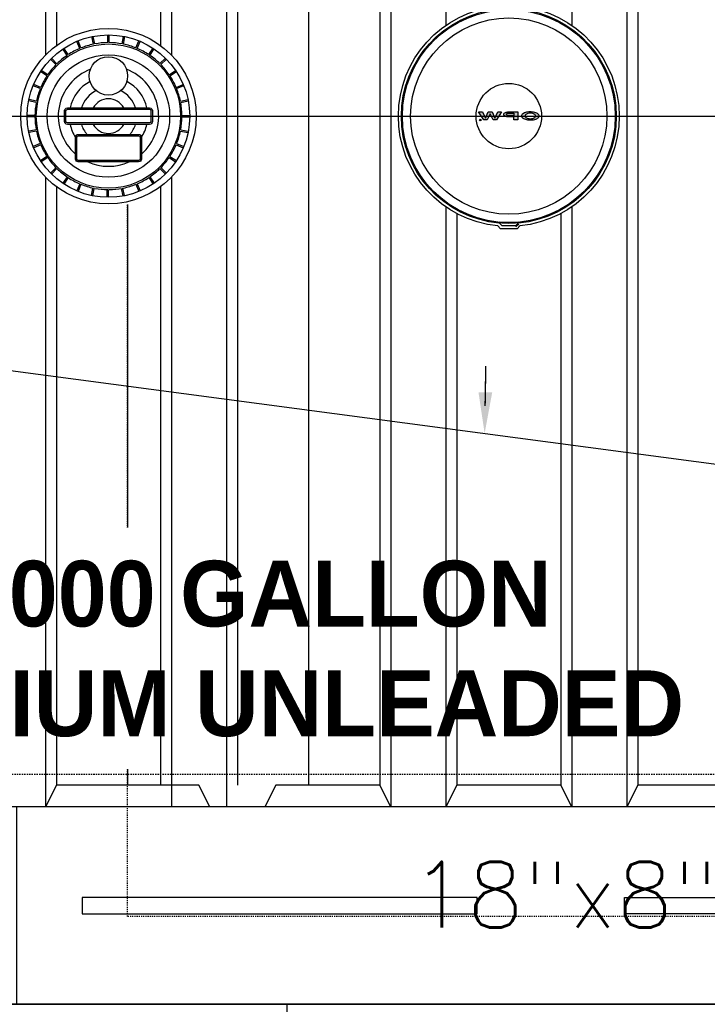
# Model space of a CAD drawing. Extents: x -169 to 7270, y -140 to 2984.
# Tile 494 of 656: x 1782 to 1844, y 1398 to 1488. Entities that reach past the tile are written whole.
import ezdxf
from ezdxf.enums import TextEntityAlignment as Align

# ---------------------------------------------------------------- set-up
doc = ezdxf.new("R2010")
doc.units = 0
doc.header["$MEASUREMENT"] = 0
doc.linetypes.add('HIDDEN3', pattern=[0.1875, 0.125, -0.0625])
doc.linetypes.add('VENT', pattern=[0.04, 0.02, -0.02])
doc.layers.add('FREEZE-LINES', color=8, linetype='CONTINUOUS', plot=False)
for name, color, linetype in [('MULTI-PORT-MANHOLE-HATCH', 252, 'CONTINUOUS'), ('PIPING-VENT', 3, 'VENT'), ('TANK-ANCHOR', 4, 'CONTINUOUS'), ('TANK-DESCRIPTION', 3, 'CONTINUOUS'), ('TANK-MANHOLE-COVER-18', 2, 'CONTINUOUS'), ('TANK-MANHOLE-COVER-HATCH-18', 7, 'CONTINUOUS'), ('TANK-MANWAY', 5, 'CONTINUOUS'), ('TANK-SLOPE', 3, 'CONTINUOUS'), ('TANK-UST', 5, 'CONTINUOUS'), ('TANK-UST-RIB', 7, 'CONTINUOUS'), ('TEXT', 3, 'CONTINUOUS')]:
    doc.layers.add(name, color=color, linetype=linetype)
doc.styles.add('BOLD', font='bold', dxfattribs={"height": 7.2})
doc.styles.add('SIMPLEX', font='simplex')

msp = doc.modelspace()

# ---------------------------------------------------------------- hatches: boundary and pattern name
at = {"layer": 'TANK-MANHOLE-COVER-HATCH-18', "linetype": 'Continuous'}
for points in [[(1825.23351, 1479.40338), (1825.59438, 1479.40332), (1825.12635, 1478.66656), (1824.81899, 1478.66661), (1824.54329, 1479.2265), (1824.26739, 1478.66671), (1823.96003, 1478.66677), (1823.49226, 1479.40369), (1823.85313, 1479.40363), (1824.10962, 1478.84238), (1824.36357, 1479.40354), (1824.72307, 1479.40347), (1824.97682, 1478.84222)], [(1823.72264, 1478.66269, -1), (1823.57171, 1478.66272, -1)]]:
    msp.add_hatch(color=256, dxfattribs=at).paths.add_polyline_path(points)
h = msp.add_hatch(color=256, dxfattribs=at)
h.paths.add_polyline_path([(1826.00602, 1479.36894), (1826.08286, 1479.38813), (1826.16519, 1479.3991), (1826.25027, 1479.4032), (1827.05983, 1479.40305), (1827.0597, 1478.66621), (1826.71529, 1478.66627), (1826.71534, 1478.95031), (1826.25019, 1478.95039), (1826.16511, 1478.95452), (1826.08279, 1478.96551), (1826.00595, 1478.98337), (1825.93735, 1479.00945), (1825.87972, 1479.03965), (1825.83445, 1479.07533), (1825.80427, 1479.11513), (1825.78781, 1479.15629), (1825.78782, 1479.19746), (1825.80429, 1479.23862), (1825.83449, 1479.27703), (1825.87977, 1479.3127), (1825.93741, 1479.34425)])
h.paths.add_polyline_path([(1826.7154, 1479.28785), (1826.25025, 1479.28794), (1826.19124, 1479.28383), (1826.13636, 1479.27286), (1826.0897, 1479.25503), (1826.05265, 1479.23171), (1826.03069, 1479.20565), (1826.02245, 1479.17683), (1826.03068, 1479.14802), (1826.05263, 1479.12057), (1826.08967, 1479.09724), (1826.13632, 1479.08076), (1826.19121, 1479.0684), (1826.25021, 1479.06565), (1826.71536, 1479.06557)], flags=16)
h = msp.add_hatch(color=256, dxfattribs=at)
h.paths.add_polyline_path([(1827.5277, 1479.23008), (1827.59357, 1479.27123), (1827.67179, 1479.30826), (1827.76099, 1479.33981), (1827.85842, 1479.36586), (1827.9627, 1479.38505), (1828.0711, 1479.39738), (1828.18362, 1479.40285), (1828.29614, 1479.40008), (1828.40591, 1479.39183), (1828.51293, 1479.37535), (1828.61446, 1479.35337), (1828.70777, 1479.32454), (1828.79146, 1479.29022), (1828.86281, 1479.25042), (1828.92317, 1479.2065), (1828.96844, 1479.15984), (1828.99211, 1479.12278), (1829.0096, 1479.08574), (1829.01782, 1479.03359), (1829.00958, 1478.98282), (1828.98624, 1478.93206), (1828.94781, 1478.88404), (1828.91165, 1478.85265), (1828.86273, 1478.81819), (1828.79137, 1478.77841), (1828.70766, 1478.74412), (1828.61435, 1478.71533), (1828.51281, 1478.69202), (1828.40578, 1478.67694), (1828.296, 1478.66736), (1828.18349, 1478.66601), (1828.07097, 1478.67152), (1827.96258, 1478.68389), (1827.8583, 1478.70311), (1827.76088, 1478.7292), (1827.6717, 1478.76078), (1827.59349, 1478.79784), (1827.52763, 1478.83902), (1827.4755, 1478.88431), (1827.43709, 1478.93234), (1827.41377, 1478.98311), (1827.40555, 1479.03388), (1827.41379, 1479.08602), (1827.43713, 1479.13542), (1827.47555, 1479.18343)])
h.paths.add_polyline_path([(1827.76369, 1479.12438), (1827.74036, 1479.08048), (1827.73212, 1479.03382), (1827.74034, 1478.98854), (1827.76366, 1478.94463), (1827.80345, 1478.90346), (1827.85695, 1478.8664), (1827.92281, 1478.83483), (1827.99827, 1478.81149), (1828.0806, 1478.79364), (1828.16704, 1478.78539), (1828.25623, 1478.78537), (1828.34268, 1478.79359), (1828.42501, 1478.81141), (1828.50048, 1478.83472), (1828.56635, 1478.86627), (1828.6185, 1478.90331), (1828.6583, 1478.94447), (1828.68301, 1478.98837), (1828.69125, 1479.03365), (1828.68302, 1479.08031), (1828.65833, 1479.12422), (1828.61855, 1479.16539), (1828.56641, 1479.20245), (1828.50056, 1479.23265), (1828.42509, 1479.25736), (1828.34277, 1479.27384), (1828.25632, 1479.28209), (1828.16713, 1479.2821), (1828.08069, 1479.27389), (1827.99835, 1479.25744), (1827.92288, 1479.23275), (1827.85701, 1479.20257), (1827.80349, 1479.16554)], flags=16)

# ---------------------------------------------------------------- linework, layer by layer
at = {"layer": 'FREEZE-LINES', "linetype": 'Continuous'}
msp.add_line((2220, 1398.01839), (1176, 1398.01839), dxfattribs=at)
at = {"layer": 'MULTI-PORT-MANHOLE-HATCH'}
msp.add_line((1422, 1479.01916), (2010, 1479.01916), dxfattribs=at)
at = {"layer": 'PIPING-VENT', "ltscale": 3}
for p, q in [((1791.49281, 1406.01839), (1791.49281, 1470.95369)), ((2035.21651, 1406.01839), (1791.49281, 1406.01839)), ((2035.21651, 1398.01839), (1607.25, 1398.01839))]:
    msp.add_line(p, q, dxfattribs=at)
at = {"layer": 'TANK-ANCHOR'}
for points in [[(1978.57236, 1416.01839), (1781.35585, 1416.01839), (1781.35585, 1398.01839), (1978.57236, 1398.01839)], [(1590, 1380.01839), (1590, 1398.01839), (1806, 1398.01839), (1806, 1380.01839)]]:
    msp.add_lwpolyline(points, close=True, dxfattribs=at)
at = {"layer": 'TANK-ANCHOR', "color": 7}
for points in [[(1823.35585, 1406.26839), (1823.35585, 1407.76839), (1787.35585, 1407.76839), (1787.35585, 1406.26839)], [(1836.79267, 1406.26839), (1836.79267, 1407.76839), (1872.79267, 1407.76839), (1872.79267, 1406.26839)]]:
    msp.add_lwpolyline(points, close=True, dxfattribs=at)
at = {"layer": 'TANK-MANHOLE-COVER-18', "color": 1, "linetype": 'Continuous'}
msp.add_line((1826.90427, 1468.91166), (1827.16365, 1469.17232), dxfattribs=at)
at = {"layer": 'TANK-MANHOLE-COVER-18', "color": 4, "linetype": 'Continuous'}
msp.add_lwpolyline([(1825.54814, 1489.30472), (1826.95733, 1489.30447, -0.19600928), (1827.00103, 1489.28664), (1827.25732, 1489.03593, -0.90467588), (1827.25371, 1468.99896), (1826.99733, 1468.74833, -0.19600928), (1826.95363, 1468.73053), (1825.54444, 1468.73078, -0.19600928), (1825.50074, 1468.7486), (1825.24461, 1468.99917, -0.90481458), (1825.24821, 1489.03644), (1825.50444, 1489.28691, -0.19600928)], format="xyb", close=True, dxfattribs=at)
at = {"layer": 'TANK-MANHOLE-COVER-18', "color": 1, "linetype": 'Continuous'}
for points in [[(1825.35238, 1469.26173, -0.91236254), (1825.3559, 1488.77384), (1825.39212, 1488.69857, -0.04435615), (1827.1131, 1488.69814), (1827.14801, 1488.77351, -0.9123628), (1827.1445, 1469.26141), (1827.10962, 1469.33679, -0.04435615), (1825.38863, 1469.33698)], [(1827.07921, 1469.30522), (1827.1074, 1469.24368), (1826.86586, 1469.00223), (1825.63093, 1469.00245), (1825.38948, 1469.24399), (1825.41892, 1469.30542, 0.04265886)]]:
    msp.add_lwpolyline(points, format="xyb", close=True, dxfattribs=at)
at = {"layer": 'TANK-MANHOLE-COVER-18', "color": 2, "linetype": 'Continuous'}
for radius in [9.70655, 8.9505, 2.98304]:
    msp.add_circle((1826.2502, 1479.01762), radius, dxfattribs=at)
at = {"layer": 'TANK-MANHOLE-COVER-HATCH-18', "linetype": 'Continuous'}
for points in [[(1825.12635, 1478.66656), (1824.81899, 1478.66661), (1824.54329, 1479.2265), (1824.26739, 1478.66671), (1823.96003, 1478.66677), (1823.49226, 1479.40369), (1823.85313, 1479.40363), (1824.10962, 1478.84238), (1824.36357, 1479.40354), (1824.72307, 1479.40347), (1824.97682, 1478.84222), (1825.23351, 1479.40338), (1825.59438, 1479.40332)], [(1826.00602, 1479.36894), (1826.08286, 1479.38813), (1826.16519, 1479.3991), (1826.25027, 1479.4032), (1827.05983, 1479.40305), (1827.0597, 1478.66621), (1826.71529, 1478.66627), (1826.71534, 1478.95031), (1826.25019, 1478.95039), (1826.16511, 1478.95452), (1826.08279, 1478.96551), (1826.00595, 1478.98337), (1825.93735, 1479.00945), (1825.87972, 1479.03965), (1825.83445, 1479.07533), (1825.80427, 1479.11513), (1825.78781, 1479.15629), (1825.78782, 1479.19746), (1825.80429, 1479.23862), (1825.83449, 1479.27703), (1825.87977, 1479.3127), (1825.93741, 1479.34425)], [(1826.13636, 1479.27286), (1826.19124, 1479.28383), (1826.25025, 1479.28794), (1826.7154, 1479.28785), (1826.71536, 1479.06557), (1826.25021, 1479.06565), (1826.19121, 1479.0684), (1826.13632, 1479.08076), (1826.08967, 1479.09724), (1826.05263, 1479.12057), (1826.03068, 1479.14802), (1826.02245, 1479.17683), (1826.03069, 1479.20565), (1826.05265, 1479.23171), (1826.0897, 1479.25503)], [(1827.40555, 1479.03388), (1827.41377, 1478.98311), (1827.43709, 1478.93234), (1827.4755, 1478.88431), (1827.52763, 1478.83902), (1827.59349, 1478.79784), (1827.6717, 1478.76078), (1827.76088, 1478.7292), (1827.8583, 1478.70311), (1827.96258, 1478.68389), (1828.07097, 1478.67152), (1828.18349, 1478.66601), (1828.296, 1478.66736), (1828.40578, 1478.67694), (1828.51281, 1478.69202), (1828.61435, 1478.71533), (1828.70766, 1478.74412), (1828.79137, 1478.77841), (1828.86273, 1478.81819), (1828.91165, 1478.85265), (1828.94781, 1478.88404), (1828.98624, 1478.93206), (1829.00958, 1478.98282), (1829.01782, 1479.03359), (1829.0096, 1479.08574), (1828.99211, 1479.12278), (1828.96844, 1479.15984), (1828.92317, 1479.2065), (1828.86281, 1479.25042), (1828.79146, 1479.29022), (1828.70777, 1479.32454), (1828.61446, 1479.35337), (1828.51293, 1479.37535), (1828.40591, 1479.39183), (1828.29614, 1479.40008), (1828.18362, 1479.40285), (1828.0711, 1479.39738), (1827.9627, 1479.38505), (1827.85842, 1479.36586), (1827.76099, 1479.33981), (1827.67179, 1479.30826), (1827.59357, 1479.27123), (1827.5277, 1479.23008), (1827.47555, 1479.18343), (1827.43713, 1479.13542), (1827.41379, 1479.08602)], [(1827.92288, 1479.23275), (1827.85701, 1479.20257), (1827.80349, 1479.16554), (1827.76369, 1479.12438), (1827.74036, 1479.08048), (1827.73212, 1479.03382), (1827.74034, 1478.98854), (1827.76366, 1478.94463), (1827.80345, 1478.90346), (1827.85695, 1478.8664), (1827.92281, 1478.83483), (1827.99827, 1478.81149), (1828.0806, 1478.79364), (1828.16704, 1478.78539), (1828.25623, 1478.78537), (1828.34268, 1478.79359), (1828.42501, 1478.81141), (1828.50048, 1478.83472), (1828.56635, 1478.86627), (1828.6185, 1478.90331), (1828.6583, 1478.94447), (1828.68301, 1478.98837), (1828.69125, 1479.03365), (1828.68302, 1479.08031), (1828.65833, 1479.12422), (1828.61855, 1479.16539), (1828.56641, 1479.20245), (1828.50056, 1479.23265), (1828.42509, 1479.25736), (1828.34277, 1479.27384), (1828.25632, 1479.28209), (1828.16713, 1479.2821), (1828.08069, 1479.27389), (1827.99835, 1479.25744)]]:
    msp.add_lwpolyline(points, close=True, dxfattribs=at)
msp.add_circle((1823.64718, 1478.66271), 0.07547, dxfattribs=at)
at = {"layer": 'TANK-MANWAY'}
for p, q in [((1788.38059, 1485.57894), (1788.24328, 1486.26856)), ((1788.50318, 1485.60335), (1788.36587, 1486.29297)), ((1789.68696, 1485.72017), (1789.68683, 1486.42332)), ((1789.81196, 1485.72019), (1789.81183, 1486.42335)), ((1790.99579, 1485.60382), (1791.13284, 1486.29349)), ((1791.11839, 1485.57946), (1791.25544, 1486.26913)), ((1786.0779, 1484.62462), (1785.68713, 1485.2092)), ((1787.12686, 1485.18556), (1786.85766, 1485.83514)), ((1787.24234, 1485.23342), (1786.97313, 1485.883)), ((1792.25677, 1485.23437), (1792.52573, 1485.88405)), ((1792.37226, 1485.18656), (1792.64123, 1485.83624)), ((1793.42144, 1484.62602), (1793.81198, 1485.21074)), ((1785.0546, 1483.80035), (1784.5573, 1484.29746)), ((1785.97398, 1484.55516), (1785.58321, 1485.13973)), ((1793.52539, 1484.55659), (1793.91593, 1485.14131)), ((1794.44506, 1483.80213), (1794.94217, 1484.29943)), ((1784.96623, 1483.71195), (1784.46893, 1484.20906)), ((1794.53346, 1483.71376), (1795.03057, 1484.21106)), ((1784.14234, 1482.68834), (1783.55762, 1483.07888)), ((1784.21177, 1482.79228), (1783.62704, 1483.18282)), ((1795.28827, 1482.79438), (1795.87284, 1483.18514)), ((1795.35773, 1482.69046), (1795.94231, 1483.08122)), ((1783.53399, 1481.52366), (1782.88431, 1481.79262)), ((1783.5818, 1481.63915), (1782.93212, 1481.90812)), ((1795.91867, 1481.64149), (1796.56825, 1481.9107)), ((1795.96653, 1481.52602), (1796.61611, 1481.79523)), ((1783.16453, 1480.26268), (1782.47487, 1480.39973)), ((1783.1889, 1480.38528), (1782.49923, 1480.52233)), ((1796.31205, 1480.38777), (1797.00167, 1480.52508)), ((1796.33646, 1480.26518), (1797.02608, 1480.40249)), ((1783.04816, 1479.07885), (1782.34501, 1479.07872)), ((1783.04819, 1478.95385), (1782.34504, 1478.95372)), ((1796.45328, 1479.08139), (1797.15643, 1479.08153)), ((1796.4533, 1478.95639), (1797.15645, 1478.95653)), ((1783.16501, 1477.77007), (1782.47539, 1477.63276)), ((1783.18942, 1477.64748), (1782.4998, 1477.51017)), ((1796.31257, 1477.64996), (1797.00224, 1477.51292)), ((1796.33693, 1477.77257), (1797.0266, 1477.63552)), ((1783.53494, 1476.50923), (1782.88536, 1476.24002)), ((1783.58279, 1476.39375), (1782.93322, 1476.12455)), ((1795.91967, 1476.39609), (1796.56935, 1476.12713)), ((1795.96748, 1476.51159), (1796.61716, 1476.24263)), ((1784.14373, 1475.34479), (1783.55916, 1474.95403)), ((1795.35912, 1475.34691), (1795.94385, 1474.95637)), ((1784.2132, 1475.24087), (1783.62862, 1474.8501)), ((1795.2897, 1475.24297), (1795.87442, 1474.85243)), ((1784.96801, 1474.32149), (1784.4709, 1473.82419)), ((1785.05641, 1474.23312), (1784.5593, 1473.73582)), ((1794.44687, 1474.2349), (1794.94417, 1473.73779)), ((1794.53524, 1474.3233), (1795.03254, 1473.82619)), ((1785.97608, 1473.47866), (1785.58554, 1472.89393)), ((1786.08002, 1473.40923), (1785.68948, 1472.82451)), ((1787.1292, 1472.84869), (1786.86024, 1472.19901)), ((1787.2447, 1472.80088), (1786.97573, 1472.1512)), ((1792.25913, 1472.80183), (1792.52833, 1472.15225)), ((1792.3746, 1472.84968), (1792.64381, 1472.20011)), ((1793.42357, 1473.41062), (1793.81433, 1472.82605)), ((1793.52749, 1473.48009), (1793.91825, 1472.89551)), ((1788.30638, 1472.45577), (1788.16934, 1471.76611)), ((1788.42899, 1472.43141), (1788.29194, 1471.74174)), ((1789.61281, 1472.31504), (1789.61295, 1471.61189)), ((1789.73781, 1472.31506), (1789.73795, 1471.61191)), ((1790.9216, 1472.43188), (1791.05891, 1471.74227)), ((1791.04419, 1472.45629), (1791.1815, 1471.76668))]:
    msp.add_line(p, q, dxfattribs=at)
for points in [[(1785.75064, 1479.51687, -0.41421356), (1786.00059, 1479.76691), (1793.50059, 1479.76833, -0.41421356), (1793.75064, 1479.51838), (1793.75083, 1478.51838, -0.41421356), (1793.50088, 1478.26833), (1786.00088, 1478.26691, -0.41421356), (1785.75083, 1478.51687)], [(1785.87564, 1479.51689, -0.41421356), (1786.00061, 1479.64191), (1793.50061, 1479.64333, -0.41421356), (1793.62564, 1479.51836), (1793.62583, 1478.51836, -0.41421356), (1793.50085, 1478.39333), (1786.00085, 1478.39191, -0.41421356), (1785.87583, 1478.51689)], [(1786.7511, 1477.09916, -0.41421356), (1787.00105, 1477.34921), (1792.50105, 1477.35025, -0.41421356), (1792.7511, 1477.1003), (1792.75148, 1475.1003, -0.41421356), (1792.50152, 1474.85025), (1787.00152, 1474.84921, -0.41421356), (1786.75148, 1475.09916)], [(1786.8761, 1477.09918, -0.41421356), (1787.00107, 1477.22421), (1792.50107, 1477.22525, -0.41421356), (1792.6261, 1477.10027), (1792.62648, 1475.10027, -0.41421356), (1792.5015, 1474.97525), (1787.0015, 1474.97421, -0.41421356), (1786.87648, 1475.09918)]]:
    msp.add_lwpolyline(points, format="xyb", close=True, dxfattribs=at)
for centre, radius in [((1789.75073, 1479.01762), 8.0008), ((1789.75073, 1479.01762), 7.40597), ((1789.75073, 1479.01762), 6.57785), ((1789.75073, 1479.01762), 5.57785), ((1789.75004, 1482.6888), 1.75)]:
    msp.add_circle(centre, radius, dxfattribs=at)
for radius, start, end in [(6.70285, 113.045117, 123.2266044), (6.70285, 101.7951168, 111.9766044), (6.70285, 90.545117, 100.7266045), (6.70285, 79.2951167, 89.4766046), (6.70285, 68.0451166, 78.2266044), (6.70285, 56.7951168, 66.9766042), (6.70285, 124.2951162, 134.4766042), (6.70285, 45.5451167, 55.7266042), (6.70285, 135.5451167, 145.7266044), (6.70285, 34.2951167, 44.4766045), (6.70285, 146.7951168, 156.9766045), (4.57785, 111.0485886, 229.0662081), (4.57785, 310.9555131, 68.9731327), (6.70285, 23.0451168, 33.2266044), (3.57785, 117.9124159, 167.9105897), (3.57785, 12.1111313, 62.1093056), (6.70285, 158.0451167, 168.2266044), (2.57785, 115.6743518, 163.0966023), (2.57785, 16.9251186, 64.3473689), (6.70285, 11.7951168, 21.9766044), (6.70285, 169.2951167, 179.4766043), (1.57785, 28.3917507, 151.6299704), (6.70285, 0.5451168, 10.7266045), (6.70285, 180.5451168, 190.7266045), (6.70285, 349.2951167, 359.4766043), (3.57785, 192.1111313, 213.0295641), (2.57785, 196.9251186, 220.3274246), (1.57785, 208.3917507, 331.6299704), (2.57785, 319.6942965, 343.0966023), (3.57785, 326.9921571, 347.9105897), (6.70285, 191.7951168, 201.9766044), (6.70285, 338.0451167, 348.2266044), (6.70285, 203.0451168, 213.2266044), (6.70285, 326.7951168, 336.9766045), (6.70285, 214.2951167, 224.4766045), (4.57785, 245.5782364, 294.4434839), (6.70285, 315.5451167, 325.7266044), (6.70285, 225.5451167, 235.7266042), (6.70285, 304.2951162, 314.4766042), (6.70285, 236.7951168, 246.9766042), (6.70285, 248.0451166, 258.2266044), (6.70285, 281.7951168, 291.9766044), (6.70285, 293.045117, 303.2266044), (6.70285, 259.2951167, 269.4766046), (6.70285, 270.545117, 280.7266045)]:
    msp.add_arc((1789.75073, 1479.01762), radius, start, end, dxfattribs=at)
at = {"layer": 'TANK-SLOPE'}
msp.add_lwpolyline([(1866.91525, 1513.65247), (1756.74966, 1499.01913, 0.99751231), (1756.74966, 1459.01766), (1866.91587, 1444.3843, 1.01702303)], format="xyb", close=True, dxfattribs=at)
at = {"layer": 'TANK-SLOPE', "const_width": 0.125}
msp.add_lwpolyline([(1824.08784, 1452.57839), (1824.14933, 1456.21866)], dxfattribs=at)
at = {"layer": 'TANK-SLOPE'}
msp.add_solid([(1823.48404, 1453.83877), (1824.04563, 1450.07875), (1824.73386, 1453.81766)], dxfattribs=at)
at = {"layer": 'TANK-UST', "color": 2, "linetype": 'HIDDEN3'}
msp.add_lwpolyline([(1484.75, 1539.01839), (1480.23745, 1539.01839, 0.9539575), (1480.23745, 1419.01839), (1484.75, 1419.01839), (1580.0002, 1419.01839), (1679.01955, 1419.01839), (1904.01955, 1419.01839), (1908.51275, 1419.01839, 0.9539575), (1908.51275, 1539.01839), (1904.01955, 1539.01839), (1679.01955, 1539.01839), (1580.0002, 1539.01839)], format="xyb", close=True, dxfattribs=at)
at = {"layer": 'TANK-UST'}
msp.add_lwpolyline([(1847.5, 1418.01839), (1838, 1418.01839), (1837, 1416.01839), (1832, 1416.01839), (1831, 1418.01839), (1821.5, 1418.01839), (1820.5, 1416.01839), (1815.5, 1416.01839), (1814.5, 1418.01839), (1805, 1418.01839), (1804, 1416.01839), (1799, 1416.01839), (1798, 1418.01839), (1785, 1418.01839), (1784, 1416.01839), (1779, 1416.01839)], dxfattribs=at)
at = {"layer": 'TANK-UST-RIB'}
for p, q in [((1784.0002, 1542.01839), (1784.0002, 1484.58037)), ((1795.5002, 1542.01839), (1795.5002, 1484.58147)), ((1820.5002, 1542.01839), (1820.5002, 1487.28311)), ((1832.0002, 1542.01839), (1832.0002, 1487.28311)), ((1785.0002, 1540.01839), (1785.0002, 1485.45542)), ((1794.5002, 1540.01839), (1794.5002, 1485.4562)), ((1791.5, 1470.95369), (1791.5, 1418.01839))]:
    msp.add_line(p, q, dxfattribs=at)

# ---------------------------------------------------------------- texts
at = {"layer": 'TEXT', "style": 'SIMPLEX'}
msp.add_text('18"x8"x16\'-5" DEADMAN', height=6, dxfattribs=at).set_placement((1868.35585, 1408.01839), align=Align.MIDDLE)

# ---------------------------------------------------------------- next in the draw order: texts
at = {"layer": 'TANK-DESCRIPTION', "insert": (1757.53572, 1438.47138), "char_height": 6, "width": 83.2944953, "attachment_point": 1, "style": 'BOLD', "bg_fill": 3, "box_fill_scale": 1.5, "bg_fill_color": 256, "bg_fill_transparency": 0}
msp.add_mtext('\\pi9.74825; 10,000 GALLON \\P\\pi5.68434E-014;PREMIUM UNLEADED', dxfattribs=at)

# ---------------------------------------------------------------- next in the draw order: linework, layer by layer
at = {"layer": 'TANK-UST-RIB'}
for p, q in [((1800.5002, 1542.01839), (1800.5002, 1416.01839)), ((1815.5002, 1542.01839), (1815.5002, 1416.01839)), ((1837.0002, 1542.01839), (1837.0002, 1416.01839)), ((1801.5002, 1540.01839), (1801.5002, 1418.01839)), ((1808.0002, 1540.01839), (1808.0002, 1418.01839)), ((1814.5002, 1540.01839), (1814.5002, 1418.01839)), ((1838.0002, 1540.01839), (1838.0002, 1418.01839)), ((1784.0002, 1473.45488), (1784.0002, 1416.01839)), ((1795.5002, 1473.45378), (1795.5002, 1416.01839)), ((1785.0002, 1472.57983), (1785.0002, 1418.01839)), ((1794.5002, 1472.57904), (1794.5002, 1418.01839)), ((1820.5002, 1470.75214), (1820.5002, 1416.01839)), ((1821.5002, 1470.13966), (1821.5002, 1418.01839)), ((1831.0002, 1470.13966), (1831.0002, 1418.01839)), ((1832.0002, 1470.75214), (1832.0002, 1416.01839))]:
    msp.add_line(p, q, dxfattribs=at)

doc.saveas('drawing.dxf')
